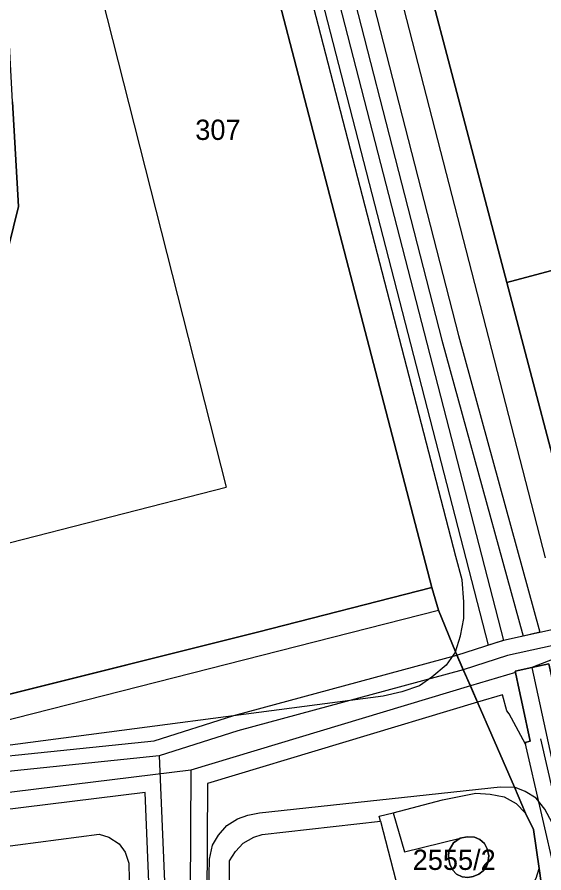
# Model space of a CAD drawing. Extents: x -263423 to -261326, y -1240067 to -1237864.
# Drawn here: x -263117.4 to -263065.5, y -1239094.9 to -1239010.6 of the extents above; entities that cross this region are included whole.
import ezdxf

# ---------------------------------------------------------------- set-up
doc = ezdxf.new("R2010")
doc.units = 0
for name, color, linetype in [('body_kn', 7, 'Continuous'), ('kladpar_druhypozemkov', 7, 'Continuous'), ('kladpar_hranice', 7, 'Continuous'), ('kladpar_parcelnecisla', 7, 'Continuous'), ('kladpar_plochy', 7, 'Continuous'), ('tarchy_linie', 7, 'Continuous'), ('zappar_hrandruhpozemk', 7, 'Continuous')]:
    doc.layers.add(name, color=color, linetype=linetype)

msp = doc.modelspace()

# ---------------------------------------------------------------- linework, layer by layer
at = {"layer": 'body_kn'}
for p, q in [((-263117.23, -1239029.26), (-263117.23, -1239029.26)), ((-263069.1, -1239036.74), (-263069.1, -1239036.74)), ((-263069.1, -1239036.74), (-263069.1, -1239036.74)), ((-263073.86, -1239041.98), (-263073.86, -1239041.98)), ((-263075.5, -1239042.41), (-263075.5, -1239042.41)), ((-263096.77, -1239056.9), (-263096.77, -1239056.9)), ((-263074.14, -1239063.75), (-263074.14, -1239063.75)), ((-263074.14, -1239063.75), (-263074.14, -1239063.75)), ((-263073.5, -1239066.05), (-263073.5, -1239066.05)), ((-263076.5, -1239066.81), (-263076.5, -1239066.81)), ((-263076.5, -1239066.81), (-263076.5, -1239066.81)), ((-263073.35, -1239068.21), (-263073.35, -1239068.21)), ((-263075.85, -1239069.05), (-263075.85, -1239069.05)), ((-263073.33, -1239069.86), (-263073.33, -1239069.86)), ((-263093.66, -1239071.2), (-263093.66, -1239071.2)), ((-263073.68, -1239071.57), (-263073.68, -1239071.57)), ((-263067.5, -1239071.59), (-263067.5, -1239071.59)), ((-263065.84, -1239071.22), (-263065.84, -1239071.22)), ((-263070.92, -1239072.49), (-263070.92, -1239072.49)), ((-263069.44, -1239072.02), (-263069.44, -1239072.02)), ((-263069.43, -1239072.01), (-263069.43, -1239072.01)), ((-263074.16, -1239073.15), (-263074.16, -1239073.15)), ((-263074.16, -1239073.15), (-263074.16, -1239073.15)), ((-263074.02, -1239073.48), (-263074.02, -1239073.48)), ((-263074.02, -1239073.48), (-263074.02, -1239073.48)), ((-263069.03, -1239073.51), (-263069.03, -1239073.51)), ((-263075.08, -1239074.46), (-263075.08, -1239074.46)), ((-263073.4, -1239074.91), (-263073.4, -1239074.91)), ((-263073.4, -1239074.91), (-263073.4, -1239074.91)), ((-263068.29, -1239075.04), (-263068.29, -1239075.04)), ((-263066.63, -1239074.68), (-263066.63, -1239074.68)), ((-263066.63, -1239074.68), (-263066.63, -1239074.68)), ((-263076.5, -1239075.64), (-263076.5, -1239075.64)), ((-263068.26, -1239075.17), (-263068.26, -1239075.17)), ((-263068.26, -1239075.17), (-263068.26, -1239075.17)), ((-263077.72, -1239076.5), (-263077.72, -1239076.5)), ((-263072.7, -1239076.5), (-263072.7, -1239076.5)), ((-263072.7, -1239076.5), (-263072.7, -1239076.5)), ((-263081.3, -1239077.51), (-263081.3, -1239077.51)), ((-263079.45, -1239077.1), (-263079.45, -1239077.1)), ((-263069.54, -1239077.37), (-263069.54, -1239077.37)), ((-263067.89, -1239076.88), (-263067.89, -1239076.88)), ((-263072, -1239078.12), (-263072, -1239078.12)), ((-263067.56, -1239078.41), (-263067.56, -1239078.41)), ((-263069.09, -1239078.96), (-263069.09, -1239078.96)), ((-263068.87, -1239079.25), (-263068.87, -1239079.25)), ((-263096.01, -1239079.43), (-263096.01, -1239079.43)), ((-263095.6, -1239080.93), (-263095.6, -1239080.93)), ((-263065.8, -1239081.72), (-263065.8, -1239081.72)), ((-263103.84, -1239081.92), (-263103.84, -1239081.92)), ((-263067.31, -1239082.07), (-263067.31, -1239082.07)), ((-263067.27, -1239082.26), (-263067.27, -1239082.26)), ((-263066.79, -1239081.95), (-263066.79, -1239081.95)), ((-263103.37, -1239083.4), (-263103.37, -1239083.4)), ((-263103.37, -1239083.4), (-263103.37, -1239083.4)), ((-263100.23, -1239084.8), (-263100.23, -1239084.8)), ((-263100.23, -1239084.8), (-263100.23, -1239084.8)), ((-263098.59, -1239086.13), (-263098.59, -1239086.13)), ((-263069.76, -1239086.46), (-263069.76, -1239086.46)), ((-263068.36, -1239086.49), (-263068.36, -1239086.49)), ((-263067.29, -1239086.9), (-263067.29, -1239086.9)), ((-263104.75, -1239087.02), (-263104.75, -1239087.02)), ((-263075.43, -1239087.74), (-263075.43, -1239087.74)), ((-263072.15, -1239087.08), (-263072.15, -1239087.08)), ((-263070.75, -1239087.17), (-263070.75, -1239087.17)), ((-263069.38, -1239087.44), (-263069.38, -1239087.44)), ((-263066.23, -1239087.56), (-263066.23, -1239087.56)), ((-263068.2, -1239088.1), (-263068.2, -1239088.1)), ((-263094.63, -1239089.23), (-263094.63, -1239089.23)), ((-263093.48, -1239089), (-263093.48, -1239089)), ((-263081.7, -1239089.34), (-263081.7, -1239089.34)), ((-263080.31, -1239089.02), (-263080.31, -1239089.02)), ((-263067.28, -1239089.06), (-263067.28, -1239089.06)), ((-263096.68, -1239090.26), (-263096.68, -1239090.26)), ((-263095.65, -1239089.59), (-263095.65, -1239089.59)), ((-263081.57, -1239089.83), (-263081.57, -1239089.83)), ((-263081.57, -1239089.83), (-263081.57, -1239089.83)), ((-263066.49, -1239090.66), (-263066.49, -1239090.66)), ((-263109.27, -1239091.13), (-263109.27, -1239091.13)), ((-263109.27, -1239091.13), (-263109.27, -1239091.13)), ((-263108.32, -1239091.41), (-263108.32, -1239091.41)), ((-263097.53, -1239091.2), (-263097.53, -1239091.2)), ((-263094.04, -1239091.4), (-263094.04, -1239091.4)), ((-263093.21, -1239091.16), (-263093.21, -1239091.16)), ((-263073.69, -1239091.5), (-263073.69, -1239091.5)), ((-263073.69, -1239091.5), (-263073.69, -1239091.5)), ((-263073, -1239091.37), (-263073, -1239091.37)), ((-263072.3, -1239091.42), (-263072.3, -1239091.42)), ((-263071.77, -1239091.64), (-263071.77, -1239091.64)), ((-263107.32, -1239092.06), (-263107.32, -1239092.06)), ((-263098.12, -1239092.2), (-263098.12, -1239092.2)), ((-263095.07, -1239092.01), (-263095.07, -1239092.01)), ((-263074.81, -1239092.76), (-263074.81, -1239092.76)), ((-263074.37, -1239091.97), (-263074.37, -1239091.97)), ((-263071.31, -1239092.05), (-263071.31, -1239092.05)), ((-263071.03, -1239092.57), (-263071.03, -1239092.57)), ((-263106.7, -1239092.9), (-263106.7, -1239092.9)), ((-263098.4, -1239093.59), (-263098.4, -1239093.59)), ((-263095.85, -1239092.82), (-263095.85, -1239092.82)), ((-263079.19, -1239092.86), (-263079.19, -1239092.86)), ((-263074.86, -1239093.43), (-263074.86, -1239093.43)), ((-263070.89, -1239093.26), (-263070.89, -1239093.26)), ((-263106.35, -1239093.99), (-263106.35, -1239093.99)), ((-263096.44, -1239093.76), (-263096.44, -1239093.76)), ((-263074.73, -1239094.08), (-263074.73, -1239094.08)), ((-263071.12, -1239094.31), (-263071.12, -1239094.31)), ((-263070.97, -1239093.95), (-263070.97, -1239093.95)), ((-263074.46, -1239094.64), (-263074.46, -1239094.64)), ((-263071.43, -1239094.72), (-263071.43, -1239094.72)), ((-263065.93, -1239094.5), (-263065.93, -1239094.5))]:
    msp.add_line(p, q, dxfattribs=at)
at = {"layer": 'kladpar_druhypozemkov'}
for p, q in [((-263097.42, -1239019.99), (-263097.42, -1239019.99)), ((-263072.79, -1239093.34), (-263072.79, -1239093.34))]:
    msp.add_line(p, q, dxfattribs=at)
at = {"layer": 'kladpar_hranice'}
for points in [[(-263065.55, -1239097.1), (-263065.93, -1239094.5), (-263066.49, -1239090.66), (-263067.28, -1239089.06), (-263068.36, -1239086.49), (-263074.16, -1239073.15), (-263075.85, -1239069.05), (-263076.5, -1239066.81), (-263104.84, -1238957.88), (-263106.02, -1238953.8), (-263106.7, -1238950.93), (-263109.61, -1238940.23), (-263110.35, -1238937.36), (-263110.97, -1238935.13), (-263115.31, -1238920.09), (-263115.75, -1238920.22), (-263120.71, -1238903.33)], [(-263096.37, -1238933.32), (-263095.56, -1238936.25), (-263092.66, -1238946.89), (-263091.91, -1238949.57), (-263090.74, -1238954.16), (-263082.21, -1238986.9), (-263069.1, -1239036.74), (-263062.16, -1239063.1), (-263061.82, -1239066.05), (-263059.48, -1239078.11), (-263057.73, -1239087.87), (-263056.76, -1239092.91), (-263056.51, -1239092.92), (-263054.06, -1239105.49)], [(-263076.5, -1239066.81), (-263093.66, -1239071.2), (-263123.14, -1239078.57), (-263123.19, -1239078.06), (-263124.76, -1239071.98), (-263126.61, -1239064.91), (-263125.91, -1239064.41), (-263117.23, -1239029.26), (-263117.8, -1239018.92), (-263118.44, -1239007.12), (-263118.83, -1239000.07), (-263119.63, -1238996.7), (-263116.52, -1238995.89), (-263118.07, -1238990.03), (-263121.18, -1238990.9), (-263122.17, -1238987.2), (-263124.54, -1238978.22), (-263124.71, -1238977.58), (-263117.4, -1238975.66), (-263121.31, -1238962.6), (-263104.84, -1238957.88), (-263076.5, -1239066.81)], [(-263082.21, -1238986.9), (-263071.34, -1238983.23), (-263062.31, -1238980.04), (-263061.72, -1238982.48), (-263061.23, -1238984.16), (-263060.2, -1238987.69), (-263069.68, -1238991.12), (-263065.81, -1239003.93), (-263059.09, -1239002.05), (-263058.17, -1239005.68), (-263057.44, -1239008.58), (-263056.53, -1239012.17), (-263063.2, -1239014.27), (-263062.14, -1239018.82), (-263061.48, -1239021.63), (-263060.37, -1239025.79), (-263051.42, -1239023.29), (-263049.2, -1239031.41), (-263062.34, -1239034.93), (-263069.1, -1239036.74), (-263082.21, -1238986.9)], [(-263117.8, -1239018.92), (-263117.23, -1239029.26), (-263125.91, -1239064.41)], [(-263069.1, -1239036.74), (-263062.34, -1239034.93), (-263049.2, -1239031.41), (-263044.88, -1239047.98), (-263042.93, -1239047.45), (-263041.75, -1239047.13), (-263040.84, -1239046.89), (-263038.21, -1239056.66), (-263062.16, -1239063.1), (-263069.1, -1239036.74)], [(-263137.44, -1239080.5), (-263132.8, -1239080.01), (-263126.45, -1239079.47), (-263123.14, -1239078.57), (-263093.66, -1239071.2), (-263076.5, -1239066.81), (-263075.85, -1239069.05), (-263074.16, -1239073.15)], [(-263074.16, -1239073.15), (-263068.36, -1239086.49), (-263067.28, -1239089.06), (-263066.49, -1239090.66), (-263065.93, -1239094.5), (-263065.55, -1239097.1)], [(-263073.69, -1239091.5), (-263073, -1239091.37), (-263072.3, -1239091.42), (-263071.77, -1239091.64), (-263071.31, -1239092.05), (-263071.03, -1239092.57), (-263070.89, -1239093.26), (-263070.97, -1239093.95), (-263071.12, -1239094.31), (-263071.43, -1239094.72), (-263071.88, -1239095.05), (-263072.41, -1239095.28), (-263072.96, -1239095.38), (-263073.5, -1239095.32), (-263074.07, -1239095.05), (-263074.46, -1239094.64), (-263074.73, -1239094.08), (-263074.86, -1239093.43), (-263074.81, -1239092.76), (-263074.37, -1239091.97), (-263073.69, -1239091.5)], [(-263073.69, -1239091.5), (-263074.37, -1239091.97), (-263074.81, -1239092.76), (-263074.86, -1239093.43), (-263074.73, -1239094.08), (-263074.46, -1239094.64), (-263074.07, -1239095.05), (-263073.5, -1239095.32), (-263072.96, -1239095.38), (-263072.41, -1239095.28), (-263071.88, -1239095.05), (-263071.43, -1239094.72), (-263071.12, -1239094.31), (-263070.97, -1239093.95), (-263070.89, -1239093.26), (-263071.03, -1239092.57), (-263071.31, -1239092.05), (-263071.77, -1239091.64), (-263072.3, -1239091.42), (-263073, -1239091.37), (-263073.69, -1239091.5)]]:
    msp.add_lwpolyline(points, dxfattribs=at)
at = {"layer": 'kladpar_plochy'}
for p, q in [((-263093.66, -1239071.2), (-263076.5, -1239066.81)), ((-263076.5, -1239066.81), (-263075.85, -1239069.05)), ((-263075.85, -1239069.05), (-263074.16, -1239073.15)), ((-263123.14, -1239078.57), (-263093.66, -1239071.2)), ((-263074.16, -1239073.15), (-263068.36, -1239086.49)), ((-263068.36, -1239086.49), (-263067.28, -1239089.06)), ((-263067.28, -1239089.06), (-263066.49, -1239090.66)), ((-263066.49, -1239090.66), (-263065.93, -1239094.5)), ((-263073.69, -1239091.5), (-263074.37, -1239091.97)), ((-263073, -1239091.37), (-263073.69, -1239091.5)), ((-263072.3, -1239091.42), (-263073, -1239091.37)), ((-263071.77, -1239091.64), (-263072.3, -1239091.42)), ((-263071.31, -1239092.05), (-263071.77, -1239091.64)), ((-263074.81, -1239092.76), (-263074.86, -1239093.43)), ((-263074.37, -1239091.97), (-263074.81, -1239092.76)), ((-263071.03, -1239092.57), (-263071.31, -1239092.05)), ((-263070.89, -1239093.26), (-263071.03, -1239092.57)), ((-263074.86, -1239093.43), (-263074.73, -1239094.08)), ((-263070.97, -1239093.95), (-263070.89, -1239093.26)), ((-263074.73, -1239094.08), (-263074.46, -1239094.64)), ((-263071.43, -1239094.72), (-263071.12, -1239094.31)), ((-263071.12, -1239094.31), (-263070.97, -1239093.95)), ((-263074.46, -1239094.64), (-263074.07, -1239095.05)), ((-263071.88, -1239095.05), (-263071.43, -1239094.72)), ((-263065.93, -1239094.5), (-263065.55, -1239097.1))]:
    msp.add_line(p, q, dxfattribs=at)
for points in [[(-263065.55, -1239097.1), (-263065.93, -1239094.5), (-263066.49, -1239090.66), (-263067.28, -1239089.06), (-263068.36, -1239086.49), (-263074.16, -1239073.15), (-263075.85, -1239069.05), (-263076.5, -1239066.81), (-263104.84, -1238957.88), (-263106.02, -1238953.8), (-263106.7, -1238950.93), (-263109.61, -1238940.23), (-263110.35, -1238937.36), (-263110.97, -1238935.13), (-263115.31, -1238920.09), (-263115.75, -1238920.22), (-263120.71, -1238903.33)], [(-263096.37, -1238933.32), (-263095.56, -1238936.25), (-263092.66, -1238946.89), (-263091.91, -1238949.57), (-263090.74, -1238954.16), (-263082.21, -1238986.9), (-263069.1, -1239036.74), (-263062.16, -1239063.1), (-263061.82, -1239066.05), (-263059.48, -1239078.11), (-263057.73, -1239087.87), (-263056.76, -1239092.91), (-263056.51, -1239092.92), (-263054.06, -1239105.49)], [(-263117.8, -1239018.92), (-263117.23, -1239029.26), (-263125.91, -1239064.41)]]:
    msp.add_lwpolyline(points, dxfattribs=at)
for points in [[(-263076.5, -1239066.81), (-263093.66, -1239071.2), (-263123.14, -1239078.57), (-263123.19, -1239078.06), (-263124.76, -1239071.98), (-263126.61, -1239064.91), (-263125.91, -1239064.41), (-263117.23, -1239029.26), (-263117.8, -1239018.92), (-263118.44, -1239007.12), (-263118.83, -1239000.07), (-263119.63, -1238996.7), (-263116.52, -1238995.89), (-263118.07, -1238990.03), (-263121.18, -1238990.9), (-263122.17, -1238987.2), (-263124.54, -1238978.22), (-263124.71, -1238977.58), (-263117.4, -1238975.66), (-263121.31, -1238962.6), (-263104.84, -1238957.88)], [(-263082.21, -1238986.9), (-263071.34, -1238983.23), (-263062.31, -1238980.04), (-263061.72, -1238982.48), (-263061.23, -1238984.16), (-263060.2, -1238987.69), (-263069.68, -1238991.12), (-263065.81, -1239003.93), (-263059.09, -1239002.05), (-263058.17, -1239005.68), (-263057.44, -1239008.58), (-263056.53, -1239012.17), (-263063.2, -1239014.27), (-263062.14, -1239018.82), (-263061.48, -1239021.63), (-263060.37, -1239025.79), (-263051.42, -1239023.29), (-263049.2, -1239031.41), (-263062.34, -1239034.93), (-263069.1, -1239036.74)], [(-263069.1, -1239036.74), (-263062.34, -1239034.93), (-263049.2, -1239031.41), (-263044.88, -1239047.98), (-263042.93, -1239047.45), (-263041.75, -1239047.13), (-263040.84, -1239046.89), (-263038.21, -1239056.66), (-263062.16, -1239063.1)], [(-263073.69, -1239091.5), (-263073, -1239091.37), (-263072.3, -1239091.42), (-263071.77, -1239091.64), (-263071.31, -1239092.05), (-263071.03, -1239092.57), (-263070.89, -1239093.26), (-263070.97, -1239093.95), (-263071.12, -1239094.31), (-263071.43, -1239094.72), (-263071.88, -1239095.05), (-263072.41, -1239095.28), (-263072.96, -1239095.38), (-263073.5, -1239095.32), (-263074.07, -1239095.05), (-263074.46, -1239094.64), (-263074.73, -1239094.08), (-263074.86, -1239093.43), (-263074.81, -1239092.76), (-263074.37, -1239091.97)]]:
    msp.add_lwpolyline(points, close=True, dxfattribs=at)
at = {"layer": 'tarchy_linie'}
msp.add_line((-263068.26, -1239075.17), (-263072.7, -1239076.5), dxfattribs=at)
for points in [[(-263120.72, -1238873.93), (-263069.42, -1238858.68), (-263068.76, -1238860.21), (-263068.1, -1238861.73), (-263119.74, -1238877.08), (-263100.04, -1238940.34), (-262987.84, -1238907.23), (-262987.31, -1238908.79), (-262986.78, -1238910.36), (-263099.14, -1238943.52), (-263098.47, -1238946.16), (-263018.69, -1238920.54), (-262986.12, -1238912.27), (-262985.62, -1238913.74), (-262985.11, -1238915.22), (-263017.83, -1238923.52), (-263097.69, -1238949.17), (-263073.86, -1239041.98), (-263065.84, -1239071.22), (-263067.5, -1239071.59), (-263069.44, -1239072.02), (-263070.92, -1239072.49), (-263102.32, -1238950.61), (-263205.44, -1238980.66)], [(-263124.34, -1238868), (-263101.18, -1238942.4), (-263075.5, -1239042.41), (-263067.5, -1239071.59)], [(-263123.22, -1238876.39), (-263101.22, -1238948.67), (-263069.44, -1239072.02)], [(-262945.94, -1239033.01), (-262957.88, -1239036.48), (-262974.27, -1239041.29), (-263010.63, -1239052.1), (-263026.75, -1239057.73), (-263032.86, -1239060.34), (-263046.37, -1239066.42), (-263060.79, -1239071.69), (-263069.03, -1239073.51), (-263073.4, -1239074.91)], [(-262944.89, -1239036.44), (-262956.36, -1239037.44), (-262975.14, -1239042.65), (-263012.74, -1239053.8), (-263066.63, -1239074.68)], [(-263074.02, -1239073.48), (-263069.43, -1239072.01), (-263061.22, -1239070.2), (-263047.01, -1239065.01), (-263033.47, -1239058.91), (-263027.26, -1239056.27), (-263011.07, -1239050.61)], [(-263012.24, -1239055.48), (-263064.65, -1239075.79), (-263064.97, -1239074.32), (-263066.63, -1239074.68), (-263068.29, -1239075.04), (-263068.26, -1239075.17), (-263067.89, -1239076.88), (-263067.56, -1239078.41), (-263066.79, -1239081.95), (-263067.31, -1239082.07), (-263067.27, -1239082.26), (-263068.87, -1239079.25), (-263069.09, -1239078.96), (-263069.54, -1239077.37), (-263072, -1239078.12), (-263072.7, -1239076.5), (-263073.4, -1239074.91), (-263074.02, -1239073.48)], [(-263241.54, -1239097.4), (-263159.92, -1239087.69), (-263103.84, -1239081.92), (-263096.01, -1239079.43), (-263074.02, -1239073.48), (-263073.4, -1239074.91), (-263072.7, -1239076.5), (-263072, -1239078.12), (-263098.59, -1239086.13), (-263098.74, -1239108.93)], [(-263073.4, -1239074.91), (-263095.6, -1239080.93), (-263103.37, -1239083.4), (-263159.76, -1239089.23), (-263241.36, -1239098.94)], [(-263061.14, -1239108.88), (-263067.31, -1239082.07), (-263066.79, -1239081.95), (-263067.56, -1239078.41), (-263067.89, -1239076.88), (-263068.26, -1239075.17), (-263068.29, -1239075.04), (-263066.63, -1239074.68), (-263064.97, -1239074.32), (-263052.62, -1239131.34)], [(-263066.63, -1239074.68), (-263054.28, -1239131.66), (-263044.07, -1239188.4), (-263040.31, -1239208.42), (-263033.52, -1239246.09), (-263017.34, -1239301.19)], [(-263072.7, -1239076.5), (-263100.23, -1239084.8), (-263150.26, -1239090.96), (-263200.33, -1239097.02), (-263240.99, -1239102.06)], [(-263065.8, -1239081.72), (-263059.62, -1239108.59)], [(-263103.37, -1239083.4), (-263102.8, -1239096.58), (-263103.32, -1239158.75), (-263104.14, -1239252.62), (-263103.82, -1239317.3)], [(-263100.23, -1239084.8), (-263100.39, -1239108.92), (-263100.77, -1239161.68), (-263101.54, -1239214.85)], [(-263104.34, -1239096.65), (-263104.75, -1239087.02), (-263150.06, -1239092.6), (-263200.13, -1239098.66)]]:
    msp.add_lwpolyline(points, dxfattribs=at)
at = {"layer": 'zappar_hrandruhpozemk'}
for p, q in [((-263094.52, -1238950.38), (-263065.33, -1239063.87)), ((-263074.14, -1239063.75), (-263102.78, -1238953.06)), ((-263117.4, -1238975.66), (-263096.77, -1239056.9)), ((-263125.91, -1239064.41), (-263096.77, -1239056.9)), ((-263121.6, -1239080.7), (-263075.85, -1239069.05)), ((-263081.3, -1239077.51), (-263132.77, -1239084.27)), ((-263093.48, -1239089), (-263069.76, -1239086.46)), ((-263069.76, -1239086.46), (-263068.36, -1239086.49)), ((-263080.31, -1239089.02), (-263075.43, -1239087.74)), ((-263075.43, -1239087.74), (-263072.15, -1239087.08)), ((-263081.7, -1239089.34), (-263080.31, -1239089.02)), ((-263081.57, -1239089.83), (-263081.7, -1239089.34)), ((-263080.31, -1239089.02), (-263079.19, -1239092.86)), ((-263093.21, -1239091.16), (-263081.57, -1239089.83)), ((-263140.77, -1239095.17), (-263109.27, -1239091.13)), ((-263079.19, -1239092.86), (-263073.69, -1239091.5))]:
    msp.add_line(p, q, dxfattribs=at)
for points in [[(-263074.16, -1239073.15), (-263073.68, -1239071.57), (-263073.33, -1239069.86), (-263073.35, -1239068.21), (-263073.5, -1239066.05), (-263074.14, -1239063.75)], [(-263074.16, -1239073.15), (-263075.08, -1239074.46), (-263076.5, -1239075.64), (-263077.72, -1239076.5), (-263079.45, -1239077.1), (-263081.3, -1239077.51)], [(-263052.63, -1239164.61), (-263057.7, -1239132.8), (-263060.84, -1239113.85), (-263064.63, -1239090.01), (-263065.36, -1239088.66), (-263066.23, -1239087.56), (-263067.29, -1239086.9), (-263068.36, -1239086.49)], [(-263072.15, -1239087.08), (-263070.75, -1239087.17), (-263069.38, -1239087.44), (-263068.2, -1239088.1), (-263067.28, -1239089.06)], [(-263098.58, -1239101.47), (-263098.4, -1239093.59), (-263098.12, -1239092.2), (-263097.53, -1239091.2), (-263096.68, -1239090.26), (-263095.65, -1239089.59), (-263094.63, -1239089.23), (-263093.48, -1239089)], [(-263081.57, -1239089.83), (-263078.82, -1239100.37), (-263088.78, -1239103.14), (-263096.43, -1239098.97), (-263096.44, -1239093.76), (-263095.85, -1239092.82), (-263095.07, -1239092.01), (-263094.04, -1239091.4), (-263093.21, -1239091.16)], [(-263109.27, -1239091.13), (-263108.32, -1239091.41), (-263107.32, -1239092.06), (-263106.7, -1239092.9), (-263106.35, -1239093.99), (-263106.26, -1239098.89)], [(-263072.29, -1239099.51), (-263068.42, -1239098.06), (-263067.48, -1239097.4), (-263066.76, -1239096.49), (-263066.22, -1239095.44), (-263065.93, -1239094.5)]]:
    msp.add_lwpolyline(points, dxfattribs=at)

# ---------------------------------------------------------------- texts
at = {"layer": 'kladpar_parcelnecisla'}
for s, p in [('307', (-263099.806, -1239022.69)), ('2555/2', (-263078.379, -1239094.64))]:
    msp.add_text(s, height=2, dxfattribs=at).set_placement(p)

doc.saveas('drawing.dxf')
